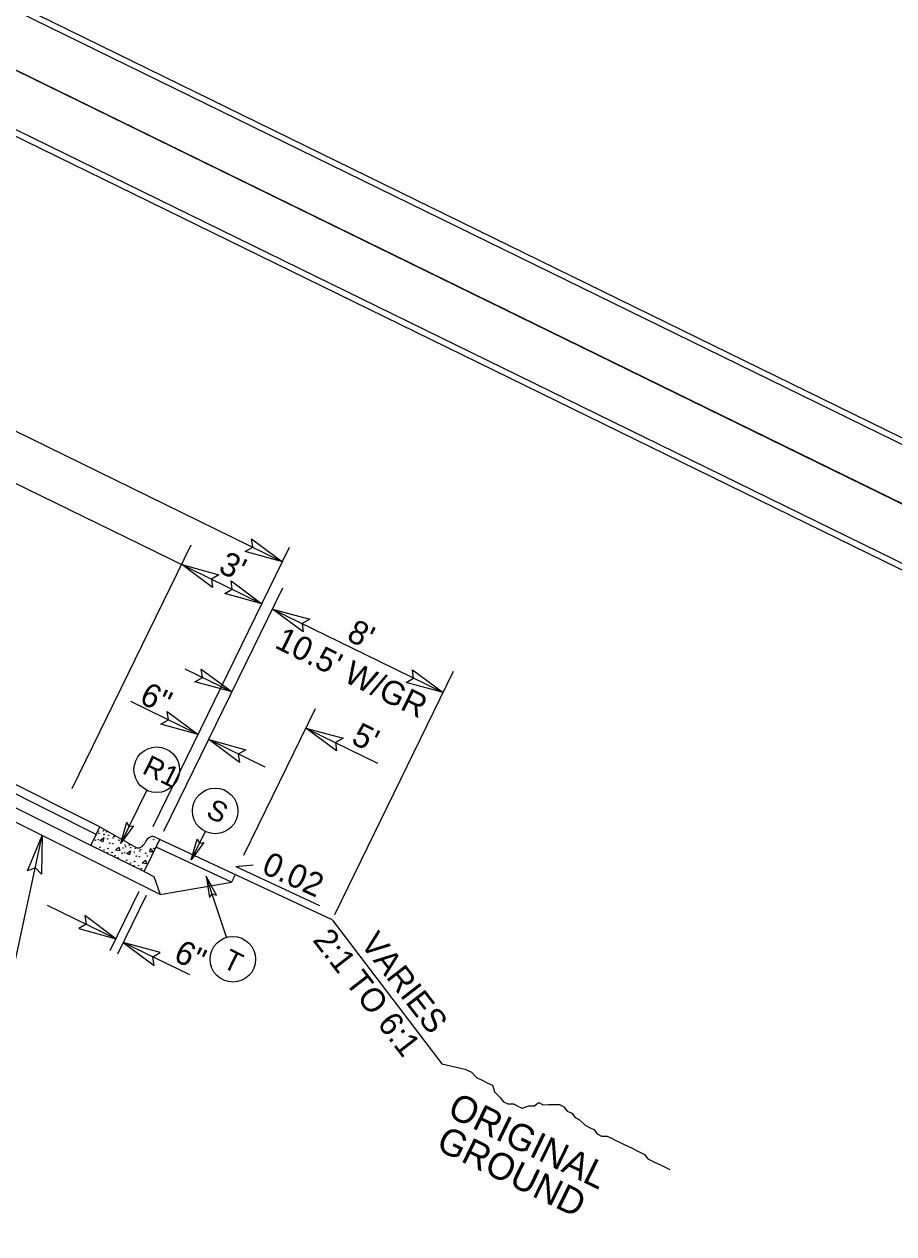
# Model space of a CAD drawing. Extents: x 1518247 to 1523638, y 635234 to 639927.
# Drawn here: x 1521708 to 1522074, y 638068 to 638577 of the extents above; entities that cross this region are included whole.
import ezdxf

# ---------------------------------------------------------------- set-up
doc = ezdxf.new("R2010")
doc.units = 0
for name, color, linetype in [('Default', 7, 'Continuous'), ('Prop Dimension', 7, 'Continuous'), ('Prop Shade Light', 7, 'Continuous'), ('Sheet Cutting Line CELL', 7, 'Continuous'), ('Sheet Plot Border Inside CELL', 7, 'Continuous'), ('Sheet Plot Border Outside CELL', 7, 'Continuous'), ('Sheet Typical CELL', 7, 'Continuous'), ('Typical Arrow Superelevation CELL', 7, 'Continuous'), ('Typical Berm CELL', 7, 'Continuous'), ('Typical Berm Information CELL', 7, 'Continuous'), ('Typical Curb CELL', 7, 'Continuous'), ('Typical Hinge Slope Arterial CELL', 7, 'Continuous'), ('Typical Hinge Slope Interstate CELL', 7, 'Continuous'), ('Typical ID Circle CELL', 7, 'Continuous'), ('Typical Pavement Slope CELL', 7, 'Continuous'), ('Typical Text ID Circle CELL', 7, 'Continuous')]:
    doc.layers.add(name, color=color, linetype=linetype)

# ---------------------------------------------------------------- blocks, each defined once
blk = doc.blocks.new('TERMINATOR')
at = {"layer": 'Prop Shade Light'}
blk.add_lwpolyline([(-0.469, 0.081), (0, 0), (-0.471, -0.083), (-0.411, 0)], close=True, dxfattribs=at)

msp = doc.modelspace()

# ---------------------------------------------------------------- linework, layer by layer
at = {"layer": 'Default'}
for points in [[(1522438.02, 638198.63), (1520925.25, 638938.49), (1521408.53, 639926.64), (1522921.3, 639186.78)], [(1520441.97, 637950.34), (1521954.73, 637210.48), (1522438.02, 638198.63), (1520925.25, 638938.49)]]:
    msp.add_lwpolyline(points, close=True, dxfattribs=at)
at = {"layer": 'Prop Dimension'}
for p, q in [((1521439.41, 638535.07), (1521816.69, 638350.55)), ((1521619.41, 638425.14), (1521763.14, 638354.84)), ((1521728.27, 638255.23), (1521778.35, 638357.62)), ((1521762.25, 638239.22), (1521819.71, 638356.7)), ((1521763.14, 638354.84), (1521808.05, 638332.87)), ((1521766.86, 638237.27), (1521816.94, 638339.66)), ((1521812.55, 638330.68), (1521857.46, 638308.71)), ((1521857.46, 638308.71), (1521884.41, 638295.53)), ((1521775.59, 638305.53), (1521795.49, 638295.8)), ((1521838.73, 638202.13), (1521888.8, 638304.51)), ((1521781.18, 638277.93), (1521752.86, 638291.78)), ((1521800.42, 638227.08), (1521830.65, 638288.9)), ((1521826.87, 638280.45), (1521856.74, 638265.84)), ((1521809.39, 638264.14), (1521785.67, 638275.74)), ((1521701.89, 638171.92), (1521715.64, 638235.41)), ((1521756.26, 638211.91), (1521744.05, 638186.91)), ((1521759.3, 638210.16), (1521747.22, 638185.42)), ((1521746.52, 638191.97), (1521717.88, 638205.96)), ((1521777.69, 638176.76), (1521749.67, 638190.44))]:
    msp.add_line(p, q, dxfattribs=at)
at = {"layer": 'Prop Shade Light'}
for points in [[(1521753.97, 638239.53), (1521748.69, 638232.23), (1521751.2, 638240.94), (1521752.12, 638239.23)], [(1521783.59, 638232.44), (1521778.31, 638225.15), (1521780.82, 638233.86), (1521781.74, 638232.14)], [(1521788.9, 638210.32), (1521784.64, 638218.26), (1521785.96, 638209.29), (1521787.1, 638210.86)]]:
    msp.add_lwpolyline(points, close=True, dxfattribs=at)
at = {"layer": 'Sheet Cutting Line CELL'}
for p, q in [((1520925.25, 638938.49), (1522438.02, 638198.63)), ((1522438.02, 638198.63), (1520925.25, 638938.49))]:
    msp.add_line(p, q, dxfattribs=at)
at = {"layer": 'Sheet Plot Border Inside CELL'}
for points in [[(1522907.39, 639168.59), (1521410.35, 639900.76), (1520946.79, 638952.95), (1522443.84, 638220.77)], [(1522424.11, 638180.44), (1520927.06, 638912.61), (1520463.51, 637964.8), (1521960.55, 637232.62)]]:
    msp.add_lwpolyline(points, close=True, dxfattribs=at)
at = {"layer": 'Sheet Plot Border Outside CELL'}
for points in [[(1522921.3, 639186.78), (1521408.53, 639926.64), (1520925.25, 638938.49), (1522438.02, 638198.63)], [(1522438.02, 638198.63), (1520925.25, 638938.49), (1520441.97, 637950.34), (1521954.73, 637210.48)]]:
    msp.add_lwpolyline(points, close=True, dxfattribs=at)
at = {"layer": 'Sheet Typical CELL'}
msp.add_line((1521795.26, 638215.72), (1521763.6, 638230.43), dxfattribs=at)
for points in [[(1522895.04, 639171.79), (1521547.57, 639830.81), (1521086.25, 638887.58), (1522433.73, 638228.56)], [(1522411.76, 638183.64), (1521064.29, 638842.66), (1520602.97, 637899.43), (1521950.45, 637240.41)]]:
    msp.add_lwpolyline(points, close=True, dxfattribs=at)
at = {"layer": 'Typical Arrow Superelevation CELL'}
msp.add_line((1521797.06, 638222.37), (1521804.33, 638223.01), dxfattribs=at)
at = {"layer": 'Typical Berm CELL'}
msp.add_line((1521837.67, 638199.96), (1521765.09, 638233.66), dxfattribs=at)
at = {"layer": 'Typical Berm Information CELL'}
msp.add_line((1521797.06, 638222.37), (1521832.28, 638206), dxfattribs=at)
at = {"layer": 'Typical Curb CELL'}
for p, q in [((1521736.05, 638231.17), (1521739.89, 638239.03)), ((1521739.89, 638239.03), (1521755.13, 638230.36)), ((1521739.97, 638233.25), (1521741.53, 638234.49)), ((1521741.09, 638232.8), (1521739.97, 638233.25)), ((1521741.53, 638234.49), (1521741.09, 638232.8)), ((1521758.5, 638220.19), (1521765.09, 638233.66)), ((1521758.95, 638232.48), (1521759.02, 638232.63)), ((1521765.09, 638233.66), (1521762.75, 638234.8)), ((1521758.5, 638220.19), (1521736.05, 638231.17)), ((1521746.51, 638229.2), (1521747.82, 638230.47)), ((1521748.25, 638229.01), (1521746.51, 638229.2)), ((1521747.82, 638230.47), (1521748.25, 638229.01)), ((1521751.19, 638227.76), (1521752.75, 638229)), ((1521752.31, 638227.32), (1521751.19, 638227.76)), ((1521752.75, 638229), (1521752.31, 638227.32)), ((1521761.18, 638230), (1521760.74, 638228.71)), ((1521760.74, 638228.71), (1521762.27, 638228.72)), ((1521762.27, 638228.72), (1521761.18, 638230)), ((1521757.72, 638223.71), (1521759.04, 638224.98)), ((1521759.47, 638223.52), (1521757.72, 638223.71)), ((1521759.04, 638224.98), (1521759.47, 638223.52))]:
    msp.add_line(p, q, dxfattribs=at)
for centre in [(1521739.21, 638236.87), (1521741.29, 638237.37), (1521742.68, 638236.97), (1521737.99, 638233.46), (1521738.42, 638235.64), (1521739.15, 638233.66), (1521739.49, 638236.16), (1521741.6, 638235.8), (1521743.18, 638233.97), (1521743.6, 638235.47), (1521743.95, 638232.17), (1521745.27, 638232), (1521745.34, 638234.35), (1521745.82, 638234.95), (1521747.94, 638233.44), (1521748.69, 638232.23), (1521762.52, 638233.65), (1521764.25, 638232.23), (1521736.33, 638231.51), (1521738.07, 638230.28), (1521739.96, 638230.5), (1521741.65, 638229.29), (1521743.01, 638228.15), (1521743.24, 638229.94), (1521745.01, 638228.22), (1521746.28, 638226.93), (1521749.21, 638227.97), (1521749.64, 638230.15), (1521750.37, 638228.17), (1521750.43, 638231.38), (1521750.71, 638230.67), (1521752.23, 638231.31), (1521752.82, 638230.31), (1521754.4, 638228.49), (1521754.82, 638229.98), (1521756.56, 638228.86), (1521757.04, 638229.47), (1521759.16, 638227.95), (1521759.91, 638226.75), (1521762.58, 638230), (1521747.55, 638226.02), (1521749.29, 638224.79), (1521751.18, 638225.01), (1521752.87, 638223.8), (1521754.23, 638222.66), (1521754.47, 638224.45), (1521755.17, 638226.68), (1521756.23, 638222.73), (1521756.49, 638226.51), (1521757.5, 638221.44)]:
    msp.add_ellipse(centre, major_axis=(0.053, 0.108), ratio=0.666667, dxfattribs=at)
for centre, start_param, end_param in [((1521756.8, 638233.54), 3.099976, 4.712389), ((1521761.17, 638231.58), 0, 1.570796)]:
    msp.add_ellipse(centre, major_axis=(1.58, 3.23), ratio=0.666667, start_param=start_param, end_param=end_param, dxfattribs=at)
at = {"layer": 'Typical Hinge Slope Interstate CELL'}
for p, q in [((1521796.83, 638218.92), (1521795.29, 638215.78)), ((1521837.67, 638199.96), (1521883.89, 638139.34))]:
    msp.add_line(p, q, dxfattribs=at)
msp.add_lwpolyline([(1521883.89, 638139.34), (1521893.49, 638137.14), (1521896.28, 638135.77), (1521898.61, 638133.48), (1521900.46, 638132.57), (1521903.25, 638131.21), (1521905.11, 638130.3), (1521906.05, 638127.52), (1521908.39, 638125.23), (1521909.79, 638123.39), (1521911.65, 638122.48), (1521913.96, 638122.5), (1521915.82, 638121.59), (1521917.68, 638120.68), (1521920.44, 638121.63), (1521922.76, 638121.65), (1521924.6, 638123.05), (1521926.46, 638122.14), (1521928.77, 638122.16), (1521931.08, 638122.18), (1521933.4, 638122.2), (1521935.25, 638121.29), (1521936.65, 638119.45), (1521938.51, 638118.54), (1521939.91, 638116.7), (1521941.77, 638115.79), (1521944.11, 638113.49), (1521945.96, 638112.58), (1521947.82, 638111.67), (1521949.22, 638109.83), (1521951.08, 638108.92), (1521953.39, 638108.94), (1521955.25, 638108.03), (1521957.11, 638107.12), (1521958.96, 638106.21), (1521960.82, 638105.3), (1521963.61, 638103.94), (1521966.39, 638102.57), (1521969.18, 638101.21), (1521970.58, 638099.37), (1521973.36, 638098), (1521976.15, 638096.64), (1521979.87, 638094.82)], dxfattribs=at)
at = {"layer": 'Typical ID Circle CELL'}
for p, q in [((1521759.59, 638254.48), (1521748.69, 638232.23)), ((1521784.17, 638237.1), (1521778.31, 638225.15)), ((1521793.21, 638192.56), (1521784.64, 638218.26))]:
    msp.add_line(p, q, dxfattribs=at)
for centre in [(1521763.81, 638263.09), (1521788.39, 638245.71), (1521795.85, 638183.31)]:
    msp.add_circle(centre, 9.59, dxfattribs=at)
at = {"layer": 'Typical Pavement Slope CELL'}
for p, q in [((1521739.89, 638239.03), (1521569.9, 638324.1)), ((1521738.32, 638235.81), (1521568.53, 638321.29)), ((1521736.05, 638231.17), (1521565.89, 638316.33)), ((1521765.2, 638210.57), (1521563.7, 638311.45)), ((1521758.5, 638220.19), (1521762.59, 638218.18)), ((1521762.59, 638218.18), (1521765.2, 638210.57)), ((1521765.2, 638210.57), (1521795.29, 638215.78))]:
    msp.add_line(p, q, dxfattribs=at)

# ---------------------------------------------------------------- block references
at = {"layer": 'Prop Dimension'}
for p, xscale, yscale, rotation in [((1521816.69, 638350.55), 33.82820784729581, 36.415525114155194, -26.103820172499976), ((1521774.32, 638349.37), 33.82820784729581, 36.415525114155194, 153.89617982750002), ((1521808.05, 638332.87), 33.82820784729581, 36.415525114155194, -26.103820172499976), ((1521812.55, 638330.68), 33.82820784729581, 36.415525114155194, 153.89617982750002), ((1521795.49, 638295.8), 33.82820784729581, 36.415525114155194, -26.103820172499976), ((1521884.41, 638295.53), 33.82820784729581, 36.415525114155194, -26.103820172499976), ((1521781.18, 638277.93), 33.82820784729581, 36.415525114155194, -26.103820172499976), ((1521826.59, 638280.59), 33.82820784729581, 36.415525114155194, 153.89617982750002), ((1521785.67, 638275.74), 33.82820784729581, 36.415525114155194, 153.89617982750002), ((1521715.64, 638235.41), 33.82820784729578, 36.41552511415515, 78.00215637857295), ((1521746.52, 638191.97), 33.82820784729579, -36.41552511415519, -26.020730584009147), ((1521749.67, 638190.44), 33.82820784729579, -36.41552511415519, 153.97926941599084)]:
    msp.add_blockref('TERMINATOR', p, dxfattribs=dict(at, xscale=xscale, yscale=yscale, rotation=rotation))

# ---------------------------------------------------------------- texts
for s, rotation, p in [("3'", 333.8962, (1521789.27, 638346.45)), ("8'", 333.8962, (1521843.27, 638317.85)), ("10.5' W/GR", 333.8962, (1521812.99, 638314.61)), ('6"', 333.9793, (1521755.99, 638291.41)), ("5'", 333.8962, (1521845.19, 638274.35)), ('6"', 333.9793, (1521770.38, 638183.03))]:
    msp.add_text(s, height=9.969, rotation=rotation, dxfattribs=at).set_placement(p)
at = {"layer": 'Typical Berm Information CELL'}
msp.add_text('0.02', height=9.969, rotation=335.7046, dxfattribs=at).set_placement((1521807.47, 638219.85))
at = {"layer": 'Typical Hinge Slope Arterial CELL'}
for s, p in [('2:1 TO 6:1', (1521829.16, 638191.33)), ('VARIES', (1521849.17, 638189.88))]:
    msp.add_text(s, height=9.969, rotation=307.6683, dxfattribs=at).set_placement(p)
at = {"layer": 'Typical Hinge Slope Interstate CELL'}
for s, p in [('ORIGINAL', (1521885.63, 638117.61)), ('GROUND', (1521880.89, 638103.57))]:
    msp.add_text(s, height=11.211, rotation=334.0511, dxfattribs=at).set_placement(p)
at = {"layer": 'Typical Text ID Circle CELL'}
for s, height, p in [('R1', 8.581, (1521757.25, 638261.79)), ('S', 8.58, (1521784.09, 638243.53)), ('T', 8.58, (1521790.96, 638180.22))]:
    msp.add_text(s, height=height, rotation=333.8962, dxfattribs=at).set_placement(p)

doc.saveas('drawing.dxf')
